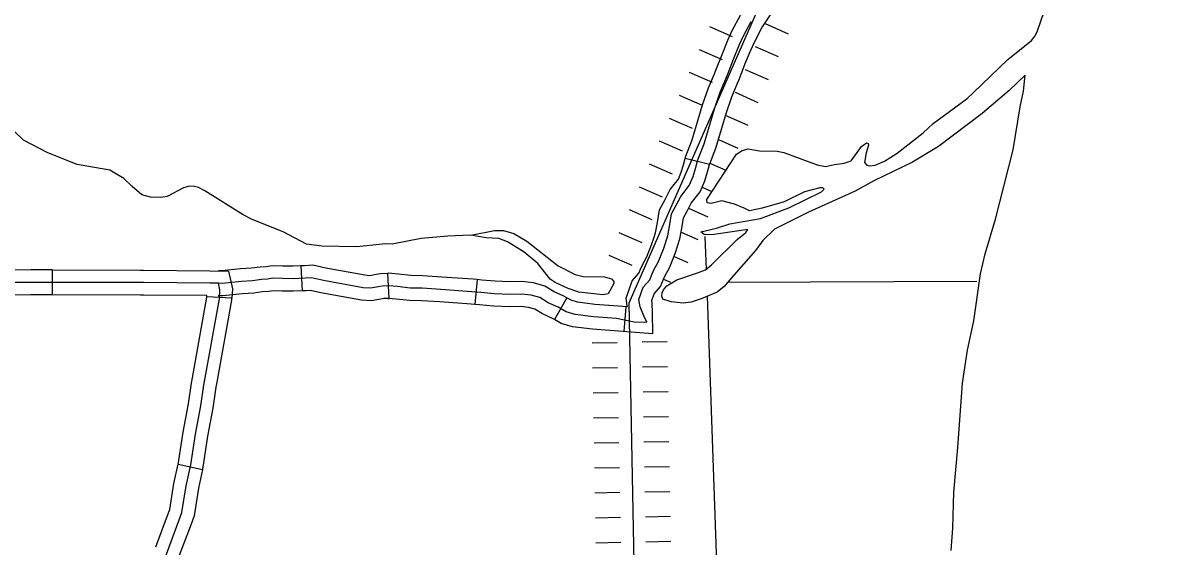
# Model space of a CAD drawing. Extents: x -19 to 366, y -4 to 359.
# Drawn here: x 161.496 to 162.808, y 174.698 to 175.294 of the extents above; entities that cross this region are included whole.
import ezdxf

# ---------------------------------------------------------------- set-up
doc = ezdxf.new("R2010")
doc.units = 0
for name, color, linetype in [('Level 29', 7, 'Continuous'), ('Level 31', 7, 'Continuous'), ('Level 32', 7, 'Continuous'), ('Level 35', 7, 'Continuous'), ('Level 45', 7, 'Continuous'), ('Level 5', 7, 'Continuous'), ('Level 60', 7, 'Continuous'), ('Level 9', 7, 'Continuous')]:
    doc.layers.add(name, color=color, linetype=linetype)

msp = doc.modelspace()

# ---------------------------------------------------------------- linework, layer by layer
at = {"layer": 'Level 29'}
for p, q in [((162.2764, 175.2902), (162.3024, 175.2787)), ((162.3399, 175.2934), (162.3659, 175.2819)), ((162.3399, 175.2934), (162.3659, 175.2819)), ((162.265, 175.2641), (162.291, 175.2527)), ((162.3284, 175.2673), (162.3545, 175.2559)), ((162.2536, 175.2381), (162.2796, 175.2267)), ((162.2536, 175.2381), (162.2796, 175.2267)), ((162.317, 175.2413), (162.3431, 175.2299)), ((162.2422, 175.2121), (162.2682, 175.2007)), ((162.3056, 175.2153), (162.3316, 175.2039)), ((162.3056, 175.2153), (162.3316, 175.2039)), ((162.2308, 175.1861), (162.2568, 175.1747)), ((162.2942, 175.1893), (162.3202, 175.1779)), ((162.2194, 175.1601), (162.2454, 175.1487)), ((162.2194, 175.1601), (162.2454, 175.1487)), ((162.2867, 175.1616), (162.3088, 175.1519)), ((162.2079, 175.1341), (162.234, 175.1226)), ((162.2771, 175.1348), (162.2953, 175.1268)), ((162.1965, 175.108), (162.2226, 175.0966)), ((162.2683, 175.1076), (162.2794, 175.1027)), ((162.1851, 175.082), (162.2111, 175.0706)), ((162.1851, 175.082), (162.2111, 175.0706)), ((162.2528, 175.0834), (162.2746, 175.0738)), ((162.1737, 175.056), (162.1997, 175.0446)), ((162.2443, 175.0561), (162.2632, 175.0478)), ((162.1623, 175.03), (162.1883, 175.0186)), ((162.2363, 175.0285), (162.2518, 175.0218)), ((162.2242, 175.0028), (162.2321, 174.9994)), ((162.1431, 174.9303), (162.1715, 174.9308)), ((162.1999, 174.9314), (162.2283, 174.9319)), ((162.1437, 174.9019), (162.1721, 174.9024)), ((162.1437, 174.9019), (162.1721, 174.9024)), ((162.2005, 174.903), (162.2289, 174.9035)), ((162.2005, 174.903), (162.2289, 174.9035)), ((162.1442, 174.8735), (162.1726, 174.874)), ((162.201, 174.8746), (162.2294, 174.8751)), ((162.1448, 174.8451), (162.1732, 174.8456)), ((162.2016, 174.8462), (162.23, 174.8467)), ((162.1453, 174.8167), (162.1737, 174.8172)), ((162.1453, 174.8167), (162.1737, 174.8172)), ((162.2021, 174.8178), (162.2305, 174.8183)), ((162.2021, 174.8178), (162.2305, 174.8183)), ((162.1459, 174.7883), (162.1743, 174.7888)), ((162.2027, 174.7894), (162.2311, 174.7899)), ((162.1464, 174.7599), (162.1748, 174.7604)), ((162.2032, 174.761), (162.2316, 174.7615)), ((162.1469, 174.7315), (162.1753, 174.732)), ((162.1469, 174.7315), (162.1753, 174.732)), ((162.2038, 174.7325), (162.2322, 174.7331)), ((162.2038, 174.7325), (162.2322, 174.7331)), ((162.2043, 174.7041), (162.2327, 174.7047)), ((162.1475, 174.7031), (162.1759, 174.7036))]:
    msp.add_line(p, q, dxfattribs=at)
msp.add_lwpolyline([(161.4068, 179.126), (161.9285, 178.5959), (162.5144, 178.0389), (162.7571, 177.6546), (162.9897, 177.3928), (163.0035, 177.0192), (162.9804, 176.6858), (162.8925, 176.6062), (162.6966, 176.3022), (162.7092, 176.2007), (162.531, 175.7899), (162.5053, 175.5454), (162.329, 175.3039), (162.1849, 174.9754), (162.1928, 174.5618)], dxfattribs=at)
at = {"layer": 'Level 31'}
for p, q in [((161.53, 174.9849), (161.53, 175.0133)), ((161.63, 175.0131), (161.63, 175.0131)), ((161.7337, 174.9813), (161.7054, 174.9827)), ((161.6727, 174.7925), (161.7005, 174.7865))]:
    msp.add_line(p, q, dxfattribs=at)
for points in [[(161.53, 175.0133), (161.5051, 175.0134), (161.4691, 175.0131), (161.4299, 175.0128)], [(161.53, 175.0133), (161.63, 175.0131)], [(161.63, 175.0131), (161.6333, 175.0131), (161.7086, 175.0124), (161.7299, 175.0121), (161.7343, 174.992), (161.734, 174.986), (161.7337, 174.9813)], [(161.7184, 174.9981), (161.7085, 174.9982), (161.6332, 174.9989), (161.5052, 174.9992), (161.4692, 174.9989), (161.2672, 174.9971), (161.1259, 174.9964)], [(161.6503, 174.6655), (161.674, 174.729), (161.6769, 174.7373), (161.6819, 174.7677), (161.6871, 174.7916), (161.6925, 174.8264), (161.6983, 174.8586), (161.702, 174.8824), (161.7195, 174.9806), (161.72, 174.9908), (161.7184, 174.9981)], [(161.53, 174.9849), (161.5052, 174.985), (161.4693, 174.9847), (161.4301, 174.9844)], [(161.63, 174.9847), (161.53, 174.9849)], [(161.7054, 174.9827), (161.7054, 174.9841), (161.6332, 174.9847), (161.63, 174.9847)], [(161.689, 174.8906), (161.7053, 174.9822), (161.7054, 174.9827)], [(161.717, 174.8857), (161.7336, 174.979), (161.7337, 174.9813)], [(161.6727, 174.7925), (161.6731, 174.7942), (161.6785, 174.8288), (161.6843, 174.8609), (161.688, 174.8847), (161.689, 174.8906)], [(161.7005, 174.7865), (161.701, 174.789), (161.7065, 174.8241), (161.7123, 174.8562), (161.716, 174.88), (161.717, 174.8857)], [(161.6474, 174.6983), (161.6606, 174.7339), (161.6631, 174.7409), (161.6679, 174.7704), (161.6727, 174.7925)], [(161.7005, 174.7865), (161.6959, 174.7651), (161.6908, 174.7338), (161.6873, 174.7241), (161.674, 174.6884)]]:
    msp.add_lwpolyline(points, dxfattribs=at)
at = {"layer": 'Level 32'}
for p, q in [((161.8122, 175.0179), (161.8135, 174.9896)), ((161.9106, 175.0094), (161.9123, 174.981)), ((162.0125, 175.0023), (162.0098, 174.974)), ((162.1145, 174.9816), (162.1004, 174.957)), ((162.1797, 174.9432), (162.1817, 174.9715))]:
    msp.add_line(p, q, dxfattribs=at)
for points in [[(161.8122, 175.0179), (161.803, 175.0175), (161.7915, 175.0176), (161.7794, 175.0181), (161.7727, 175.017), (161.766, 175.0166), (161.7559, 175.0153), (161.7434, 175.0145), (161.722, 175.0123), (161.7186, 175.0123)], [(161.9106, 175.0094), (161.903, 175.0089), (161.8978, 175.008), (161.8907, 175.0067), (161.8848, 175.0072), (161.8406, 175.0152), (161.8257, 175.0187), (161.8163, 175.0181), (161.8122, 175.0179)], [(162.0125, 175.0023), (162.0078, 175.0027), (161.9722, 175.0052), (161.9506, 175.0066), (161.9373, 175.0069), (161.9232, 175.0084), (161.9119, 175.0095), (161.9106, 175.0094)], [(162.2053, 174.954), (162.2023, 174.9537), (162.1908, 174.9539), (162.1707, 174.9581), (162.1448, 174.96), (162.1237, 174.9626), (162.1138, 174.9656), (162.1046, 174.9709), (162.0933, 174.9759), (162.0837, 174.9818), (162.0737, 174.9846), (162.0628, 174.9859), (162.0497, 174.9855), (162.032, 174.9862), (162.0165, 174.9876), (162.0066, 174.9886), (161.9712, 174.991), (161.95, 174.9925), (161.9364, 174.9927), (161.9218, 174.9943), (161.9116, 174.9952), (161.9047, 174.9948), (161.9004, 174.9941), (161.8914, 174.9924), (161.8829, 174.9931), (161.8377, 175.0013), (161.8244, 175.0044), (161.817, 175.0039), (161.8033, 175.0033), (161.7912, 175.0034), (161.7803, 175.0039), (161.7743, 175.0029), (161.7674, 175.0025), (161.7573, 175.0011), (161.7446, 175.0003), (161.7227, 174.998), (161.7184, 174.9981)], [(162.1145, 174.9816), (162.111, 174.9836), (162.0999, 174.9885), (162.0894, 174.995), (162.0765, 174.9986), (162.0634, 175.0002), (162.0497, 174.9998), (162.0329, 175.0004), (162.0178, 175.0018), (162.0125, 175.0023)], [(161.8135, 174.9896), (161.8036, 174.9891), (161.7908, 174.9892), (161.7811, 174.9896), (161.7759, 174.9887), (161.7687, 174.9883), (161.7587, 174.987), (161.7458, 174.9862), (161.7233, 174.9838), (161.7182, 174.9839)], [(161.9123, 174.981), (161.9063, 174.9807), (161.9029, 174.9801), (161.8921, 174.978), (161.881, 174.979), (161.8348, 174.9873), (161.8232, 174.9901), (161.8178, 174.9897), (161.8135, 174.9896)], [(162.0098, 174.974), (162.0055, 174.9744), (161.9702, 174.9769), (161.9494, 174.9783), (161.9355, 174.9785), (161.9203, 174.9802), (161.9114, 174.981), (161.9123, 174.981)], [(162.1832, 174.9714), (162.1462, 174.9741), (162.1267, 174.9766), (162.1194, 174.9788), (162.1145, 174.9816)], [(162.1004, 174.957), (162.0981, 174.9582), (162.0867, 174.9633), (162.078, 174.9687), (162.0709, 174.9706), (162.0622, 174.9717), (162.0496, 174.9713), (162.031, 174.9721), (162.0152, 174.9735), (162.0098, 174.974)], [(162.2122, 174.9408), (162.1434, 174.9458), (162.1208, 174.9487), (162.1081, 174.9525), (162.1004, 174.957)]]:
    msp.add_lwpolyline(points, dxfattribs=at)
at = {"layer": 'Level 35'}
for points in [[(161.9793, 175.0519), (161.9488, 175.0492), (161.9159, 175.0428), (161.9082, 175.043), (161.8758, 175.0394), (161.836, 175.0402), (161.8187, 175.0425), (161.7921, 175.0565), (161.7566, 175.0705), (161.7465, 175.0758), (161.703, 175.1034), (161.6959, 175.1069), (161.6898, 175.1085), (161.6842, 175.1082), (161.6787, 175.1068), (161.6601, 175.0968), (161.6529, 175.0957), (161.6414, 175.0961), (161.6313, 175.0989), (161.6203, 175.1082), (161.6109, 175.1172), (161.595, 175.1267), (161.5579, 175.1333), (161.5245, 175.1465), (161.4968, 175.1608), (161.4752, 175.1819)], [(162.133, 175.0059), (162.1571, 175.0056), (162.1653, 175.0031), (162.1678, 175.0003), (162.1679, 174.998), (162.1614, 174.9861), (162.1552, 174.9849), (162.1282, 174.9882), (162.1158, 174.9921), (162.1011, 174.9989), (162.0956, 175.003), (162.0816, 175.0207), (162.0659, 175.0337), (162.0471, 175.0454), (162.037, 175.049), (162.0229, 175.05), (162.0053, 175.0528), (161.9793, 175.0519)], [(162.0053, 175.0528), (162.0321, 175.058), (162.0425, 175.058), (162.0543, 175.0546), (162.0691, 175.0461), (162.1046, 175.0181), (162.1237, 175.0082), (162.133, 175.0059)]]:
    msp.add_lwpolyline(points, dxfattribs=at)
at = {"layer": 'Level 45'}
msp.add_line((162.2765, 175.1331), (162.249, 175.1401), dxfattribs=at)
for points in [[(162.2822, 175.2365), (162.2838, 175.2405), (162.2908, 175.2585), (162.2973, 175.2747), (162.3024, 175.2858), (162.3117, 175.3031), (162.32, 175.3159), (162.3283, 175.328)], [(162.3084, 175.2256), (162.3102, 175.2299), (162.3172, 175.248), (162.3234, 175.2634), (162.3279, 175.2732), (162.3362, 175.2886), (162.3436, 175.3001), (162.3518, 175.312)], [(162.2087, 175.002), (162.2114, 175.0089), (162.2137, 175.0141), (162.2181, 175.022), (162.2241, 175.0368), (162.2291, 175.0521), (162.2315, 175.065), (162.2334, 175.077), (162.2386, 175.0868), (162.2439, 175.097), (162.2536, 175.1093), (162.2579, 175.1195), (162.2608, 175.1288), (162.2633, 175.1385), (162.2704, 175.1566), (162.2823, 175.1966), (162.2887, 175.2153), (162.297, 175.2352), (162.304, 175.2532), (162.3104, 175.2691), (162.3151, 175.2795), (162.324, 175.2959)], [(162.249, 175.1401), (162.2497, 175.1428), (162.257, 175.1612), (162.2687, 175.2009), (162.2754, 175.2204), (162.2822, 175.2365)], [(162.2765, 175.1331), (162.2768, 175.1341), (162.2839, 175.1519), (162.2958, 175.1922), (162.302, 175.2103), (162.3084, 175.2256)], [(162.2133, 175.0493), (162.2153, 175.0556), (162.2175, 175.0674), (162.2198, 175.0816), (162.226, 175.0934), (162.2318, 175.1048), (162.2412, 175.1166), (162.2445, 175.1244), (162.2471, 175.1327), (162.249, 175.1401)], [(162.2402, 175.0404), (162.2429, 175.0486), (162.2455, 175.0626), (162.2471, 175.0724), (162.2513, 175.0802), (162.2559, 175.0893), (162.2659, 175.102), (162.2712, 175.1146), (162.2744, 175.1249), (162.2765, 175.1331)], [(162.1832, 174.9714), (162.1831, 174.9726), (162.1819, 174.9811), (162.1886, 175.0011), (162.1964, 175.0096), (162.1982, 175.0143), (162.201, 175.0205), (162.2053, 175.0281), (162.2108, 175.0417), (162.2133, 175.0493)], [(162.2122, 174.9408), (162.2118, 174.9648), (162.2115, 174.9751), (162.211, 174.9785), (162.2136, 174.9863), (162.221, 174.9944), (162.2245, 175.0034), (162.2264, 175.0077), (162.231, 175.0158), (162.2374, 175.0319), (162.2402, 175.0404)], [(162.2053, 174.954), (162.2019, 174.9613), (162.1977, 174.9712), (162.1964, 174.9798), (162.2011, 174.9937), (162.2087, 175.002)]]:
    msp.add_lwpolyline(points, dxfattribs=at)
at = {"layer": 'Level 5'}
for points in [[(162.2713, 175.0514), (162.2728, 175.0139)], [(162.5804, 175.0001), (162.2969, 174.9992)], [(162.2739, 174.9835), (162.3087, 173.9868)]]:
    msp.add_lwpolyline(points, dxfattribs=at)
at = {"layer": 'Level 60'}
for points in [[(168.7902, 2.2442), (168.5607, 10.8615), (168.3304, 19.479), (168.0993, 28.0965), (167.8673, 36.7142), (167.6346, 45.3321), (167.4011, 53.95), (167.1668, 62.5681), (166.9316, 71.1863), (166.6957, 79.8047), (166.459, 88.4232), (166.2215, 97.0418), (165.9832, 105.6605), (165.7441, 114.2794), (165.5043, 122.8984), (165.2636, 131.5176), (165.0221, 140.1368), (164.7799, 148.7563), (164.5369, 157.3758), (164.2931, 165.9955), (164.0485, 174.6153), (163.8031, 183.2352), (163.5569, 191.8553), (163.31, 200.4755), (163.0623, 209.0959), (162.8138, 217.7164), (162.5645, 226.337), (162.3145, 234.9577), (162.0637, 243.5786), (161.8121, 252.1997), (161.5597, 260.8208), (161.3066, 269.4421), (161.0527, 278.0636), (160.798, 286.6851), (160.5426, 295.3068), (160.2864, 303.9287), (160.0294, 312.5507), (159.7717, 321.1728), (159.5132, 329.7951), (159.2539, 338.4175), (158.9939, 347.04)], [(0, 172.2839), (7.1335, 172.2883), (14.267, 172.3015), (21.4005, 172.3236), (28.5339, 172.3544), (35.6673, 172.3941), (42.8006, 172.4426), (49.9339, 172.4999), (57.0671, 172.566), (64.2002, 172.6409), (71.3332, 172.7246), (78.4661, 172.8172), (85.5989, 172.9186), (92.7315, 173.0287), (99.8641, 173.1477), (106.9964, 173.2755), (114.1286, 173.4122), (121.2606, 173.5576), (128.3925, 173.7119), (135.5241, 173.8749), (142.6555, 174.0468), (149.7867, 174.2275), (156.9177, 174.417), (164.0485, 174.6153), (171.179, 174.8224), (178.3092, 175.0383), (185.4392, 175.2631), (192.5688, 175.4966), (199.6982, 175.739), (206.8273, 175.9902), (213.9561, 176.2502), (221.0845, 176.5189), (228.2126, 176.7965), (235.3404, 177.083), (242.4677, 177.3782), (249.5948, 177.6822), (256.7214, 177.995), (263.8476, 178.3167), (270.9735, 178.6471), (278.0989, 178.9863), (285.2239, 179.3344), (292.3485, 179.6912), (299.4726, 180.0569), (306.5963, 180.4314), (313.7195, 180.8146), (320.8422, 181.2067), (327.9644, 181.6076), (335.0862, 182.0172), (342.2074, 182.4357)]]:
    msp.add_spline(points, degree=3, dxfattribs=at)
at = {"layer": 'Level 9'}
for points in [[(162.4297, 175.1348), (162.4376, 175.1374), (162.4492, 175.1537), (162.455, 175.158), (162.4568, 175.1571), (162.4574, 175.1552), (162.4547, 175.1464), (162.4528, 175.1356), (162.4555, 175.1324), (162.4585, 175.1317), (162.4648, 175.1326), (162.4753, 175.137), (162.4899, 175.1463), (162.5195, 175.1691), (162.5309, 175.1797), (162.5696, 175.2081), (162.5761, 175.2149), (162.6155, 175.2526), (162.6424, 175.2741), (162.6467, 175.2797), (162.6494, 175.2851), (162.6649, 175.3309)], [(162.5511, 174.6943), (162.5531, 174.7198), (162.5541, 174.7604), (162.5588, 174.8114), (162.5642, 174.8845), (162.5698, 174.922), (162.577, 174.9553), (162.5846, 175.009), (162.5897, 175.0318), (162.6017, 175.0711), (162.6216, 175.15), (162.6297, 175.1989), (162.6335, 175.2165), (162.6347, 175.2275), (162.6355, 175.2347), (162.6172, 175.2175), (162.5864, 175.1911), (162.537, 175.1538), (162.5074, 175.136), (162.4632, 175.1147), (162.442, 175.1028), (162.3889, 175.0789), (162.3504, 175.0596), (162.337, 175.0468), (162.3287, 175.0353), (162.3015, 175.0044), (162.2931, 174.9946), (162.2851, 174.988), (162.276, 174.9844), (162.267, 174.9806)], [(162.2631, 175.0099), (162.272, 175.0136), (162.2787, 175.0192), (162.308, 175.048), (162.3179, 175.0559), (162.3203, 175.0594), (162.2794, 175.0532), (162.2705, 175.0538), (162.2669, 175.0567), (162.2846, 175.0608), (162.2995, 175.0658), (162.3345, 175.072), (162.3667, 175.0841), (162.4037, 175.1021), (162.4067, 175.1052), (162.4053, 175.1068), (162.4021, 175.1068), (162.3846, 175.1023), (162.3614, 175.0909), (162.3364, 175.0834), (162.3222, 175.0807), (162.3161, 175.0834), (162.3048, 175.0883), (162.2905, 175.0919), (162.2785, 175.089), (162.2739, 175.0895), (162.2734, 175.0936), (162.3074, 175.1451), (162.3138, 175.149), (162.3204, 175.1512), (162.3335, 175.1486), (162.3536, 175.1484), (162.3612, 175.1468), (162.399, 175.1327), (162.4083, 175.131), (162.4185, 175.1331), (162.4297, 175.1348)], [(162.2331, 174.9772), (162.2234, 174.9801), (162.2224, 174.9833), (162.2227, 174.9871), (162.2241, 174.9905), (162.228, 174.9953), (162.2395, 175.0022), (162.2631, 175.0099)], [(162.267, 174.9806), (162.2558, 174.9765), (162.2468, 174.9754), (162.2331, 174.9772)]]:
    msp.add_lwpolyline(points, dxfattribs=at)

doc.saveas('drawing.dxf')
